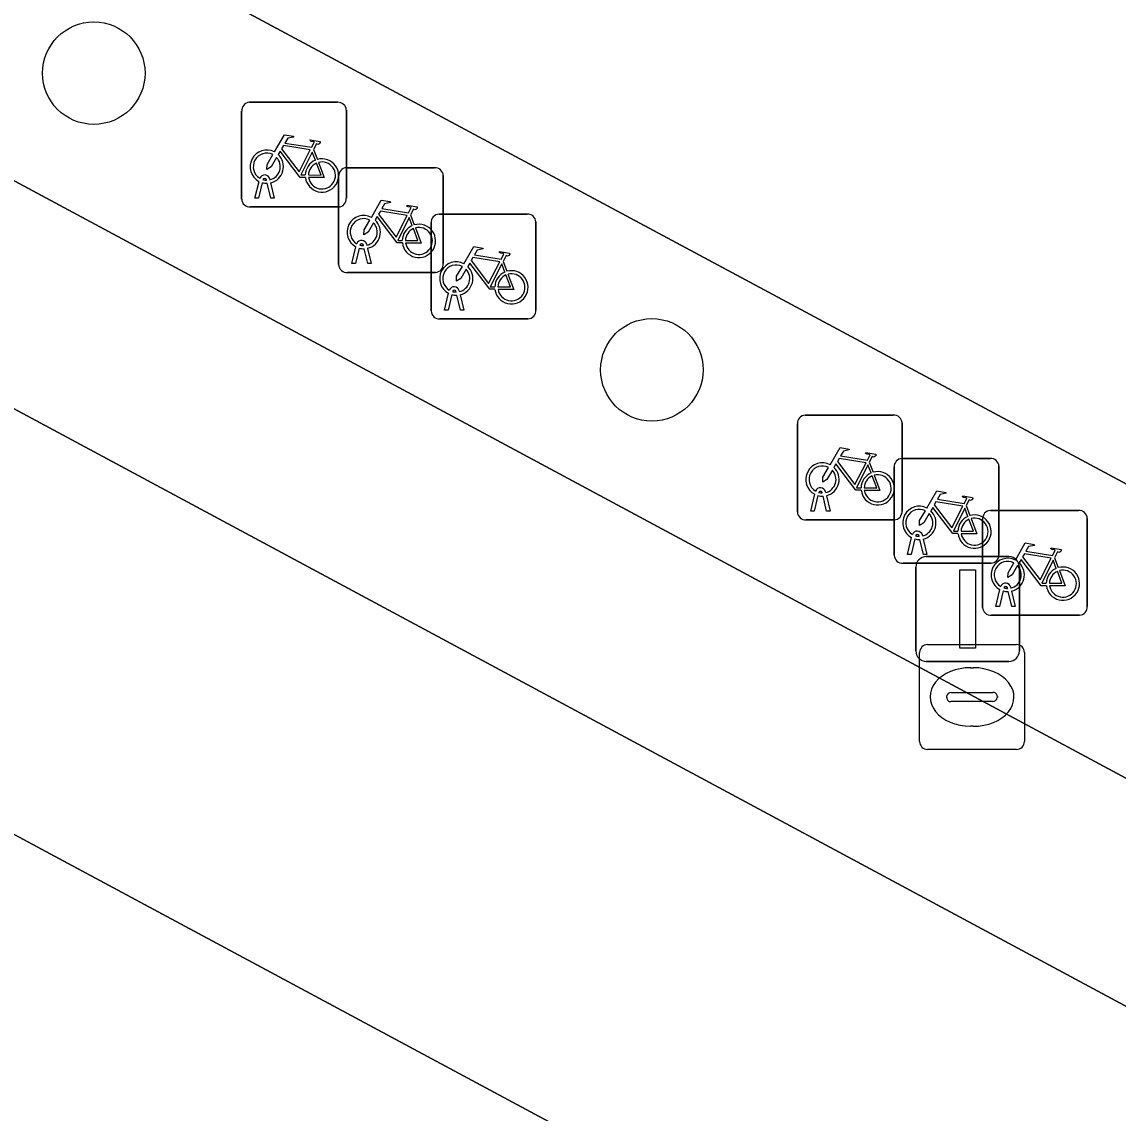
# Model space of a CAD drawing. Extents: x 159489 to 160304, y 383825 to 384531.
# Drawn here: x 159955.33 to 159965.8, y 384124.68 to 384135.1 of the extents above; entities that cross this region are included whole.
import ezdxf

# ---------------------------------------------------------------- set-up
doc = ezdxf.new("R2010")
doc.units = 0
for name, color, linetype in [('IMGEO_Boom', 7, 'Continuous'), ('IMGEO_Fietsenrek', 7, 'Continuous'), ('IMGEO_Groenvoorziening', 7, 'Continuous'), ('IMGEO_Kolk', 7, 'Continuous'), ('IMGEO_Lichtmast', 7, 'Continuous'), ('IMGEO_Parkeervlak_gesloten', 7, 'Continuous'), ('IMGEO_Rijbaan_lokaal_gesloten', 7, 'Continuous'), ('IMGEO_Voetpad_open', 7, 'Continuous')]:
    doc.layers.add(name, color=color, linetype=linetype)

msp = doc.modelspace()

# ---------------------------------------------------------------- linework, layer by layer
at = {"layer": 'IMGEO_Boom'}
for centre in [(159956.019, 384134.61), (159961.349, 384131.777)]:
    msp.add_circle(centre, 0.489, dxfattribs=at)
at = {"layer": 'IMGEO_Fietsenrek'}
for p, q in [((159957.506, 384134.332), (159958.347, 384134.332)), ((159958.347, 384134.332), (159957.506, 384134.332)), ((159957.431, 384133.407), (159957.431, 384134.248)), ((159957.431, 384134.248), (159957.431, 384133.407)), ((159958.431, 384134.257), (159958.431, 384133.416)), ((159958.431, 384133.416), (159958.431, 384134.257)), ((159958.118, 384133.881), (159958.154, 384133.786)), ((159958.432, 384133.707), (159959.273, 384133.707)), ((159959.273, 384133.707), (159958.432, 384133.707)), ((159957.558, 384133.416), (159957.597, 384133.576)), ((159957.627, 384133.564), (159957.592, 384133.416)), ((159957.669, 384133.588), (159957.668, 384133.592)), ((159957.71, 384133.416), (159957.676, 384133.558)), ((159957.7, 384133.599), (159957.701, 384133.592)), ((159957.708, 384133.562), (159957.743, 384133.416)), ((159958.357, 384132.782), (159958.357, 384133.623)), ((159958.357, 384133.623), (159958.357, 384132.782)), ((159959.357, 384133.632), (159959.357, 384132.791)), ((159959.357, 384132.791), (159959.357, 384133.632)), ((159958.356, 384133.332), (159957.515, 384133.332)), ((159957.515, 384133.332), (159958.356, 384133.332)), ((159957.592, 384133.416), (159957.558, 384133.416)), ((159957.743, 384133.416), (159957.71, 384133.416)), ((159959.044, 384133.256), (159959.08, 384133.161)), ((159959.316, 384133.264), (159960.157, 384133.264)), ((159960.157, 384133.264), (159959.316, 384133.264)), ((159959.241, 384132.339), (159959.241, 384133.18)), ((159959.241, 384133.18), (159959.241, 384132.339)), ((159960.241, 384133.189), (159960.241, 384132.348)), ((159960.241, 384132.348), (159960.241, 384133.189)), ((159958.484, 384132.791), (159958.523, 384132.951)), ((159958.553, 384132.939), (159958.518, 384132.791)), ((159958.595, 384132.963), (159958.594, 384132.967)), ((159958.636, 384132.791), (159958.602, 384132.933)), ((159958.626, 384132.974), (159958.627, 384132.967)), ((159958.634, 384132.937), (159958.669, 384132.791)), ((159959.928, 384132.813), (159959.964, 384132.718)), ((159959.282, 384132.707), (159958.441, 384132.707)), ((159958.441, 384132.707), (159959.282, 384132.707)), ((159958.518, 384132.791), (159958.484, 384132.791)), ((159958.669, 384132.791), (159958.636, 384132.791)), ((159959.368, 384132.348), (159959.407, 384132.508)), ((159959.437, 384132.496), (159959.402, 384132.348)), ((159959.479, 384132.52), (159959.478, 384132.524)), ((159959.51, 384132.531), (159959.511, 384132.524)), ((159959.518, 384132.494), (159959.553, 384132.348)), ((159959.52, 384132.348), (159959.486, 384132.49)), ((159959.402, 384132.348), (159959.368, 384132.348)), ((159959.553, 384132.348), (159959.52, 384132.348)), ((159960.166, 384132.264), (159959.325, 384132.264)), ((159959.325, 384132.264), (159960.166, 384132.264)), ((159962.814, 384131.345), (159963.655, 384131.345)), ((159963.655, 384131.345), (159962.814, 384131.345)), ((159962.739, 384130.42), (159962.739, 384131.261)), ((159962.739, 384131.261), (159962.739, 384130.42)), ((159963.739, 384131.27), (159963.739, 384130.429)), ((159963.739, 384130.429), (159963.739, 384131.27)), ((159963.739, 384130.931), (159964.58, 384130.931)), ((159964.58, 384130.931), (159963.739, 384130.931)), ((159963.426, 384130.894), (159963.462, 384130.799)), ((159963.664, 384130.006), (159963.664, 384130.847)), ((159963.664, 384130.847), (159963.664, 384130.006)), ((159964.664, 384130.856), (159964.664, 384130.015)), ((159964.664, 384130.015), (159964.664, 384130.856)), ((159963.008, 384130.612), (159963.009, 384130.605)), ((159962.866, 384130.429), (159962.905, 384130.589)), ((159962.935, 384130.577), (159962.9, 384130.429)), ((159962.977, 384130.601), (159962.976, 384130.605)), ((159963.018, 384130.429), (159962.984, 384130.571)), ((159963.016, 384130.575), (159963.051, 384130.429)), ((159962.9, 384130.429), (159962.866, 384130.429)), ((159963.051, 384130.429), (159963.018, 384130.429)), ((159964.351, 384130.48), (159964.387, 384130.385)), ((159964.583, 384130.434), (159965.424, 384130.434)), ((159965.424, 384130.434), (159964.583, 384130.434)), ((159963.664, 384130.345), (159962.823, 384130.345)), ((159962.823, 384130.345), (159963.664, 384130.345)), ((159964.508, 384129.509), (159964.508, 384130.35)), ((159964.508, 384130.35), (159964.508, 384129.509)), ((159965.508, 384130.359), (159965.508, 384129.518)), ((159965.508, 384129.518), (159965.508, 384130.359)), ((159963.902, 384130.187), (159963.901, 384130.191)), ((159963.933, 384130.198), (159963.934, 384130.191)), ((159963.791, 384130.015), (159963.83, 384130.175)), ((159963.86, 384130.163), (159963.825, 384130.015)), ((159963.943, 384130.015), (159963.909, 384130.157)), ((159963.941, 384130.161), (159963.976, 384130.015)), ((159963.825, 384130.015), (159963.791, 384130.015)), ((159963.976, 384130.015), (159963.943, 384130.015)), ((159965.195, 384129.983), (159965.231, 384129.888)), ((159964.589, 384129.931), (159963.748, 384129.931)), ((159963.748, 384129.931), (159964.589, 384129.931)), ((159964.635, 384129.518), (159964.674, 384129.678)), ((159964.704, 384129.666), (159964.669, 384129.518)), ((159964.746, 384129.69), (159964.745, 384129.694)), ((159964.777, 384129.701), (159964.778, 384129.694)), ((159964.785, 384129.664), (159964.82, 384129.518)), ((159964.787, 384129.518), (159964.753, 384129.66)), ((159964.669, 384129.518), (159964.635, 384129.518)), ((159964.82, 384129.518), (159964.787, 384129.518)), ((159965.433, 384129.434), (159964.592, 384129.434)), ((159964.592, 384129.434), (159965.433, 384129.434))]:
    msp.add_line(p, q, dxfattribs=at)
for points in [[(159957.744, 384133.858), (159957.839, 384134.022), (159957.925, 384134.008), (159957.927, 384133.999), (159957.871, 384133.988), (159957.844, 384133.943), (159958.1, 384133.902)], [(159958.1, 384133.902), (159958.125, 384133.951), (159958.119, 384133.955), (159958.096, 384133.959), (159958.084, 384133.966), (159958.083, 384133.969), (159958.085, 384133.974), (159958.18, 384133.959), (159958.182, 384133.949), (159958.172, 384133.936), (159958.16, 384133.93), (159958.146, 384133.936), (159958.118, 384133.881)], [(159958.04, 384133.614), (159957.99, 384133.614), (159957.799, 384133.865), (159957.78, 384133.833)], [(159958.087, 384133.877), (159957.83, 384133.918), (159957.813, 384133.889), (159957.98, 384133.669), (159958.087, 384133.877)], [(159958.135, 384133.779), (159958.105, 384133.856), (159957.996, 384133.638), (159958.039, 384133.638)], [(159957.765, 384133.806), (159957.713, 384133.716), (159957.673, 384133.691), (159957.674, 384133.738), (159957.729, 384133.832)], [(159958.069, 384133.638), (159958.189, 384133.637), (159958.145, 384133.751)], [(159958.165, 384133.758), (159958.22, 384133.613), (159958.07, 384133.613)], [(159958.67, 384133.233), (159958.765, 384133.397), (159958.851, 384133.383), (159958.853, 384133.374), (159958.797, 384133.363), (159958.77, 384133.318), (159959.026, 384133.277)], [(159959.026, 384133.277), (159959.051, 384133.326), (159959.045, 384133.33), (159959.022, 384133.334), (159959.01, 384133.341), (159959.009, 384133.344), (159959.011, 384133.349), (159959.106, 384133.334), (159959.108, 384133.324), (159959.098, 384133.311), (159959.086, 384133.305), (159959.072, 384133.311), (159959.044, 384133.256)], [(159958.966, 384132.989), (159958.916, 384132.989), (159958.725, 384133.24), (159958.706, 384133.208)], [(159959.013, 384133.252), (159958.756, 384133.293), (159958.739, 384133.264), (159958.906, 384133.044), (159959.013, 384133.252)], [(159959.061, 384133.154), (159959.031, 384133.231), (159958.922, 384133.013), (159958.965, 384133.013)], [(159958.691, 384133.181), (159958.639, 384133.091), (159958.599, 384133.066), (159958.6, 384133.113), (159958.655, 384133.207)], [(159958.995, 384133.013), (159959.115, 384133.012), (159959.071, 384133.126)], [(159959.091, 384133.133), (159959.146, 384132.988), (159958.996, 384132.988)], [(159959.554, 384132.79), (159959.649, 384132.954), (159959.735, 384132.94), (159959.737, 384132.931), (159959.681, 384132.92), (159959.654, 384132.875), (159959.91, 384132.834)], [(159959.897, 384132.809), (159959.64, 384132.85), (159959.623, 384132.821), (159959.79, 384132.601), (159959.897, 384132.809)], [(159959.91, 384132.834), (159959.935, 384132.883), (159959.929, 384132.887), (159959.906, 384132.891), (159959.894, 384132.898), (159959.893, 384132.901), (159959.895, 384132.906), (159959.99, 384132.891), (159959.992, 384132.881), (159959.982, 384132.868), (159959.97, 384132.862), (159959.956, 384132.868), (159959.928, 384132.813)], [(159959.575, 384132.738), (159959.523, 384132.648), (159959.483, 384132.623), (159959.484, 384132.67), (159959.539, 384132.764)], [(159959.85, 384132.546), (159959.8, 384132.546), (159959.609, 384132.797), (159959.59, 384132.765)], [(159959.945, 384132.711), (159959.915, 384132.788), (159959.806, 384132.57), (159959.849, 384132.57)], [(159959.879, 384132.57), (159959.999, 384132.569), (159959.955, 384132.683)], [(159959.975, 384132.69), (159960.03, 384132.545), (159959.88, 384132.545)], [(159963.052, 384130.871), (159963.147, 384131.035), (159963.233, 384131.021), (159963.235, 384131.012), (159963.179, 384131.001), (159963.152, 384130.956), (159963.408, 384130.915)], [(159963.395, 384130.89), (159963.138, 384130.931), (159963.121, 384130.902), (159963.288, 384130.682), (159963.395, 384130.89)], [(159963.408, 384130.915), (159963.433, 384130.964), (159963.427, 384130.968), (159963.404, 384130.972), (159963.392, 384130.979), (159963.391, 384130.982), (159963.393, 384130.987), (159963.488, 384130.972), (159963.49, 384130.962), (159963.48, 384130.949), (159963.468, 384130.943), (159963.454, 384130.949), (159963.426, 384130.894)], [(159963.073, 384130.819), (159963.021, 384130.729), (159962.981, 384130.704), (159962.982, 384130.751), (159963.037, 384130.845)], [(159963.348, 384130.627), (159963.298, 384130.627), (159963.107, 384130.878), (159963.088, 384130.846)], [(159963.443, 384130.792), (159963.413, 384130.869), (159963.304, 384130.651), (159963.347, 384130.651)], [(159963.377, 384130.651), (159963.497, 384130.65), (159963.453, 384130.764)], [(159963.473, 384130.771), (159963.528, 384130.626), (159963.378, 384130.626)], [(159963.977, 384130.457), (159964.072, 384130.621), (159964.158, 384130.607), (159964.16, 384130.598), (159964.104, 384130.587), (159964.077, 384130.542), (159964.333, 384130.501)], [(159964.32, 384130.476), (159964.063, 384130.517), (159964.046, 384130.488), (159964.213, 384130.268), (159964.32, 384130.476)], [(159964.333, 384130.501), (159964.358, 384130.55), (159964.352, 384130.554), (159964.329, 384130.558), (159964.317, 384130.565), (159964.316, 384130.568), (159964.318, 384130.573), (159964.413, 384130.558), (159964.415, 384130.548), (159964.405, 384130.535), (159964.393, 384130.529), (159964.379, 384130.535), (159964.351, 384130.48)], [(159963.998, 384130.405), (159963.946, 384130.315), (159963.906, 384130.29), (159963.907, 384130.337), (159963.962, 384130.431)], [(159964.273, 384130.213), (159964.223, 384130.213), (159964.032, 384130.464), (159964.013, 384130.432)], [(159964.368, 384130.378), (159964.338, 384130.455), (159964.229, 384130.237), (159964.272, 384130.237)], [(159964.302, 384130.237), (159964.422, 384130.236), (159964.378, 384130.35)], [(159964.398, 384130.357), (159964.453, 384130.212), (159964.303, 384130.212)], [(159964.821, 384129.96), (159964.916, 384130.124), (159965.002, 384130.11), (159965.004, 384130.101), (159964.948, 384130.09), (159964.921, 384130.045), (159965.177, 384130.004)], [(159965.164, 384129.979), (159964.907, 384130.02), (159964.89, 384129.991), (159965.057, 384129.771), (159965.164, 384129.979)], [(159965.177, 384130.004), (159965.202, 384130.053), (159965.196, 384130.057), (159965.173, 384130.061), (159965.161, 384130.068), (159965.16, 384130.071), (159965.162, 384130.076), (159965.257, 384130.061), (159965.259, 384130.051), (159965.249, 384130.038), (159965.237, 384130.032), (159965.223, 384130.038), (159965.195, 384129.983)], [(159964.842, 384129.908), (159964.79, 384129.818), (159964.75, 384129.793), (159964.751, 384129.84), (159964.806, 384129.934)], [(159965.117, 384129.716), (159965.067, 384129.716), (159964.876, 384129.967), (159964.857, 384129.935)], [(159965.212, 384129.881), (159965.182, 384129.958), (159965.073, 384129.74), (159965.116, 384129.74)], [(159965.146, 384129.74), (159965.266, 384129.739), (159965.222, 384129.853)], [(159965.242, 384129.86), (159965.297, 384129.715), (159965.147, 384129.715)]]:
    msp.add_lwpolyline(points, dxfattribs=at)
for centre, radius, start, end in [((159957.509, 384134.254), 0.0779, 92.4484, 184.2845), ((159957.509, 384134.254), 0.0779, 92.4484, 184.2845), ((159958.353, 384134.254), 0.0779, 2.4484, 94.2845), ((159958.353, 384134.254), 0.0779, 2.4484, 94.2845), ((159957.671, 384133.717), 0.159, 62.6766, 242.1369), ((159957.671, 384133.717), 0.129, 63.3192, 238.903), ((159957.671, 384133.717), 0.129, 283.6043, 43.4302), ((159957.671, 384133.717), 0.159, 283.5766, 46.6042), ((159958.198, 384133.633), 0.159, 113.3408, 178.3217), ((159958.198, 384133.633), 0.159, 187.0065, 105.7708), ((159958.198, 384133.633), 0.129, 113.923, 177.9556), ((159958.198, 384133.633), 0.129, 188.6715, 104.5883), ((159958.435, 384133.629), 0.0779, 92.4484, 184.2845), ((159958.435, 384133.629), 0.0779, 92.4484, 184.2845), ((159959.279, 384133.629), 0.0779, 2.4484, 94.2845), ((159959.279, 384133.629), 0.0779, 2.4484, 94.2845), ((159957.651, 384133.588), 0.0499, 12.8025, 158.6934), ((159957.671, 384133.717), 0.159, 253.9967, 271.7867), ((159957.651, 384133.588), 0.0174, 12.8025, 163.4502), ((159957.671, 384133.717), 0.129, 253.415, 269.0204), ((159957.509, 384133.41), 0.0779, 182.4484, 274.2845), ((159957.509, 384133.41), 0.0779, 182.4484, 274.2845), ((159958.353, 384133.41), 0.0779, 272.4484, 4.2845), ((159958.353, 384133.41), 0.0779, 272.4484, 4.2845), ((159958.597, 384133.092), 0.159, 62.6766, 242.1369), ((159959.319, 384133.186), 0.0779, 92.4484, 184.2845), ((159959.319, 384133.186), 0.0779, 92.4484, 184.2845), ((159960.163, 384133.186), 0.0779, 2.4484, 94.2845), ((159960.163, 384133.186), 0.0779, 2.4484, 94.2845), ((159958.597, 384133.092), 0.129, 63.3192, 238.903), ((159958.597, 384133.092), 0.129, 283.6043, 43.4302), ((159958.597, 384133.092), 0.159, 283.5766, 46.6042), ((159959.124, 384133.008), 0.159, 113.3408, 178.3217), ((159959.124, 384133.008), 0.159, 187.0065, 105.7708), ((159959.124, 384133.008), 0.129, 113.923, 177.9556), ((159959.124, 384133.008), 0.129, 188.6715, 104.5883), ((159958.577, 384132.963), 0.0499, 12.8025, 158.6934), ((159958.597, 384133.092), 0.159, 253.9967, 271.7867), ((159958.577, 384132.963), 0.0174, 12.8025, 163.4502), ((159958.597, 384133.092), 0.129, 253.415, 269.0204), ((159959.481, 384132.649), 0.159, 62.6766, 242.1369), ((159958.435, 384132.785), 0.0779, 182.4484, 274.2845), ((159958.435, 384132.785), 0.0779, 182.4484, 274.2845), ((159959.279, 384132.785), 0.0779, 272.4484, 4.2845), ((159959.279, 384132.785), 0.0779, 272.4484, 4.2845), ((159959.481, 384132.649), 0.129, 63.3192, 238.903), ((159959.481, 384132.649), 0.129, 283.6043, 43.4302), ((159959.481, 384132.649), 0.159, 283.5766, 46.6042), ((159960.008, 384132.565), 0.159, 113.3408, 178.3217), ((159960.008, 384132.565), 0.159, 187.0065, 105.7708), ((159960.008, 384132.565), 0.129, 113.923, 177.9556), ((159960.008, 384132.565), 0.129, 188.6715, 104.5883), ((159959.461, 384132.52), 0.0499, 12.8025, 158.6934), ((159959.481, 384132.649), 0.159, 253.9967, 271.7867), ((159959.461, 384132.52), 0.0174, 12.8025, 163.4502), ((159959.481, 384132.649), 0.129, 253.415, 269.0204), ((159959.319, 384132.342), 0.0779, 182.4484, 274.2845), ((159959.319, 384132.342), 0.0779, 182.4484, 274.2845), ((159960.163, 384132.342), 0.0779, 272.4484, 4.2845), ((159960.163, 384132.342), 0.0779, 272.4484, 4.2845), ((159962.817, 384131.267), 0.0779, 92.4484, 184.2845), ((159962.817, 384131.267), 0.0779, 92.4484, 184.2845), ((159963.661, 384131.267), 0.0779, 2.4484, 94.2845), ((159963.661, 384131.267), 0.0779, 2.4484, 94.2845), ((159963.742, 384130.853), 0.0779, 92.4484, 184.2845), ((159963.742, 384130.853), 0.0779, 92.4484, 184.2845), ((159964.586, 384130.853), 0.0779, 2.4484, 94.2845), ((159964.586, 384130.853), 0.0779, 2.4484, 94.2845), ((159962.979, 384130.73), 0.159, 62.6766, 242.1369), ((159962.979, 384130.73), 0.129, 63.3192, 238.903), ((159962.979, 384130.73), 0.129, 283.6043, 43.4302), ((159962.979, 384130.73), 0.159, 283.5766, 46.6042), ((159963.506, 384130.646), 0.159, 113.3408, 178.3217), ((159963.506, 384130.646), 0.159, 187.0065, 105.7708), ((159963.506, 384130.646), 0.129, 113.923, 177.9556), ((159963.506, 384130.646), 0.129, 188.6715, 104.5883), ((159962.959, 384130.601), 0.0499, 12.8025, 158.6934), ((159962.959, 384130.601), 0.0174, 12.8025, 163.4502), ((159962.979, 384130.73), 0.129, 253.415, 269.0204), ((159962.979, 384130.73), 0.159, 253.9967, 271.7867), ((159962.817, 384130.423), 0.0779, 182.4484, 274.2845), ((159962.817, 384130.423), 0.0779, 182.4484, 274.2845), ((159963.661, 384130.423), 0.0779, 272.4484, 4.2845), ((159963.661, 384130.423), 0.0779, 272.4484, 4.2845), ((159963.904, 384130.316), 0.159, 62.6766, 242.1369), ((159963.904, 384130.316), 0.129, 63.3192, 238.903), ((159963.904, 384130.316), 0.129, 283.6043, 43.4302), ((159963.904, 384130.316), 0.159, 283.5766, 46.6042), ((159964.586, 384130.356), 0.0779, 92.4484, 184.2845), ((159964.586, 384130.356), 0.0779, 92.4484, 184.2845), ((159965.43, 384130.356), 0.0779, 2.4484, 94.2845), ((159965.43, 384130.356), 0.0779, 2.4484, 94.2845), ((159964.431, 384130.232), 0.159, 113.3408, 178.3217), ((159964.431, 384130.232), 0.159, 187.0065, 105.7708), ((159964.431, 384130.232), 0.129, 113.923, 177.9556), ((159964.431, 384130.232), 0.129, 188.6715, 104.5883), ((159963.884, 384130.187), 0.0499, 12.8025, 158.6934), ((159963.884, 384130.187), 0.0174, 12.8025, 163.4502), ((159963.904, 384130.316), 0.129, 253.415, 269.0204), ((159963.904, 384130.316), 0.159, 253.9967, 271.7867), ((159963.742, 384130.009), 0.0779, 182.4484, 274.2845), ((159963.742, 384130.009), 0.0779, 182.4484, 274.2845), ((159964.586, 384130.009), 0.0779, 272.4484, 4.2845), ((159964.586, 384130.009), 0.0779, 272.4484, 4.2845), ((159964.748, 384129.819), 0.159, 62.6766, 242.1369), ((159964.748, 384129.819), 0.129, 63.3192, 238.903), ((159964.748, 384129.819), 0.129, 283.6043, 43.4302), ((159964.748, 384129.819), 0.159, 283.5766, 46.6042), ((159965.275, 384129.735), 0.159, 113.3408, 178.3217), ((159965.275, 384129.735), 0.159, 187.0065, 105.7708), ((159965.275, 384129.735), 0.129, 113.923, 177.9556), ((159965.275, 384129.735), 0.129, 188.6715, 104.5883), ((159964.728, 384129.69), 0.0499, 12.8025, 158.6934), ((159964.748, 384129.819), 0.159, 253.9967, 271.7867), ((159964.728, 384129.69), 0.0174, 12.8025, 163.4502), ((159964.748, 384129.819), 0.129, 253.415, 269.0204), ((159964.586, 384129.512), 0.0779, 182.4484, 274.2845), ((159964.586, 384129.512), 0.0779, 182.4484, 274.2845), ((159965.43, 384129.512), 0.0779, 272.4484, 4.2845), ((159965.43, 384129.512), 0.0779, 272.4484, 4.2845)]:
    msp.add_arc(centre, radius, start, end, dxfattribs=at)
at = {"layer": 'IMGEO_Groenvoorziening'}
msp.add_lwpolyline([(159962.858, 384118.722), (159966.662, 384121.216), (159948.486, 384130.974)], dxfattribs=at)
at = {"layer": 'IMGEO_Kolk'}
for p, q in [((159963.981, 384129.153), (159964.833, 384129.153)), ((159963.906, 384128.227), (159963.906, 384129.079)), ((159964.907, 384129.079), (159964.907, 384128.227)), ((159964.394, 384128.933), (159964.419, 384128.933)), ((159964.165, 384128.647), (159964.165, 384128.659)), ((159964.208, 384128.696), (159964.606, 384128.696)), ((159964.649, 384128.659), (159964.649, 384128.647)), ((159964.603, 384128.61), (159964.205, 384128.61)), ((159964.417, 384128.373), (159964.392, 384128.373)), ((159964.833, 384128.153), (159963.981, 384128.153))]:
    msp.add_line(p, q, dxfattribs=at)
for points in [[(159963.981, 384129.153), (159964.833, 384129.153)], [(159963.906, 384128.227), (159963.906, 384129.079)], [(159964.907, 384129.079), (159964.907, 384128.227)], [(159964.833, 384128.153), (159963.981, 384128.153)]]:
    msp.add_lwpolyline(points, dxfattribs=at)
for centre, radius, start, end in [((159963.983, 384129.077), 0.0765, 91.552, 178.448), ((159963.983, 384129.077), 0.0765, 91.552, 178.448), ((159964.831, 384129.077), 0.0765, 1.552, 88.448), ((159964.831, 384129.077), 0.0765, 1.552, 88.448), ((159964.205, 384128.656), 0.0403, 85.8775, 175.7526), ((159964.202, 384128.646), 0.0366, 178.938, 274.7102), ((159964.606, 384128.653), 0.043, 264.8664, 352.4533), ((159964.61, 384128.658), 0.0386, 1.7309, 96.639), ((159963.983, 384128.229), 0.0765, 181.552, 268.448), ((159963.983, 384128.229), 0.0765, 181.552, 268.448), ((159964.831, 384128.229), 0.0765, 271.552, 358.448), ((159964.831, 384128.229), 0.0765, 271.552, 358.448)]:
    msp.add_arc(centre, radius, start, end, dxfattribs=at)
for centre, major_axis, ratio, start_param, end_param in [((159964.393, 384128.653), (-0.387, 0.002), 0.722429, 4.712389, 7.853982), ((159964.418, 384128.653), (-0.39, 0.002), 0.717154, 1.570796, 4.712389)]:
    msp.add_ellipse(centre, major_axis=major_axis, ratio=ratio, start_param=start_param, end_param=end_param, dxfattribs=at)
at = {"layer": 'IMGEO_Lichtmast'}
for p, q in [((159963.97, 384129.993), (159964.76, 384129.993)), ((159964.76, 384129.993), (159963.97, 384129.993)), ((159963.87, 384129.093), (159963.87, 384129.893)), ((159963.87, 384129.893), (159963.87, 384129.093)), ((159964.86, 384129.893), (159964.86, 384129.093)), ((159964.86, 384129.093), (159964.86, 384129.893)), ((159964.76, 384128.993), (159963.97, 384128.993)), ((159963.97, 384128.993), (159964.76, 384128.993))]:
    msp.add_line(p, q, dxfattribs=at)
msp.add_lwpolyline([(159964.29, 384129.868), (159964.44, 384129.868), (159964.44, 384129.118), (159964.29, 384129.118), (159964.29, 384129.868)], dxfattribs=at)
for centre, start, end in [((159963.97, 384129.893), 90, 180), ((159963.97, 384129.893), 90, 180), ((159964.76, 384129.893), 0, 90), ((159964.76, 384129.893), 360, 90), ((159963.97, 384129.093), 180, 270), ((159963.97, 384129.093), 180, 270), ((159964.76, 384129.093), 270, 0), ((159964.76, 384129.093), 270, 0)]:
    msp.add_arc(centre, 0.1, start, end, dxfattribs=at)
at = {"layer": 'IMGEO_Parkeervlak_gesloten'}
msp.add_lwpolyline([(159912.004, 384156.822), (159911.095, 384155.132), (159969.104, 384123.965), (159970.012, 384125.655)], close=True, dxfattribs=at)
at = {"layer": 'IMGEO_Rijbaan_lokaal_gesloten'}
msp.add_lwpolyline([(159910.698, 384167.182), (159905.438, 384169.984), (159900.602, 384172.559), (159897.742, 384167.217), (159991.549, 384116.926), (159998.32, 384113.209), (160001.178, 384118.557)], close=True, dxfattribs=at)
msp.add_lwpolyline([(159997.184, 384111.056), (159989.868, 384114.987), (159988.96, 384113.296), (159974.025, 384121.32), (159974.934, 384123.011), (159970.012, 384125.655), (159969.104, 384123.965), (159911.095, 384155.132), (159912.004, 384156.822), (159894.341, 384166.312), (159891.699, 384161.454), (159893.509, 384160.525), (159895.723, 384159.334), (159901.046, 384156.469), (159905.423, 384154.113), (159936.03, 384137.66), (159939.687, 384135.699), (159941.411, 384134.785), (159948.486, 384130.974), (159966.662, 384121.216), (159972.01, 384118.346), (159992.857, 384107.129)], dxfattribs=at)
at = {"layer": 'IMGEO_Voetpad_open'}
for points in [[(159993.803, 384125.855), (159988.602, 384128.644), (159972.877, 384137.075), (159970.476, 384138.363), (159951.365, 384148.61), (159948.39, 384150.205), (159940.225, 384154.583), (159935.251, 384157.25), (159918.126, 384166.432), (159912.035, 384169.676), (159906.775, 384172.478), (159901.96, 384175.043), (159901.938, 384175.054), (159899.663, 384176.232), (159894.932, 384167.392), (159894.341, 384166.312), (159912.004, 384156.822), (159970.012, 384125.655), (159974.934, 384123.011), (159989.868, 384114.987), (159997.184, 384111.056)], [(159998.32, 384113.209), (159991.549, 384116.926), (159897.742, 384167.217), (159900.602, 384172.559), (159905.438, 384169.984), (159910.698, 384167.182), (160001.178, 384118.557)]]:
    msp.add_lwpolyline(points, dxfattribs=at)

doc.saveas('drawing.dxf')
